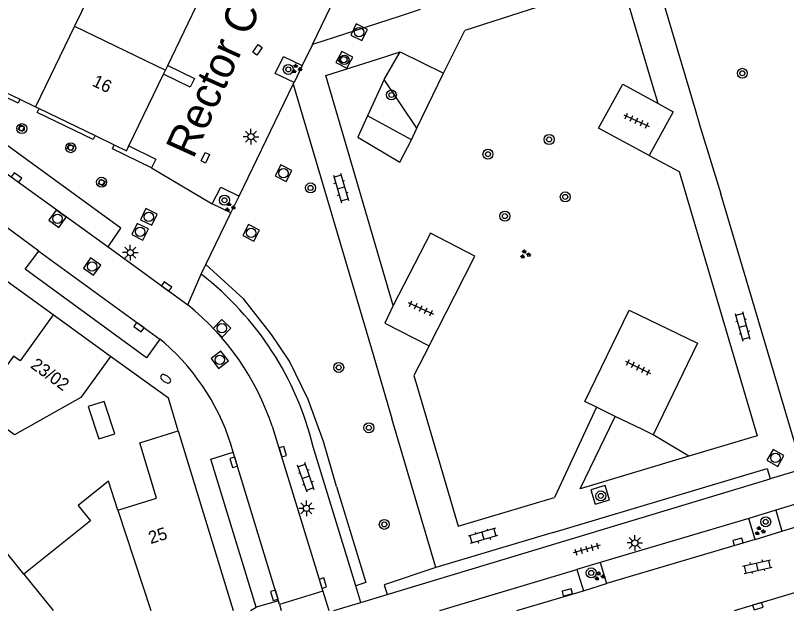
# Model space of a CAD drawing. Extents: x 132999 to 136000, y 398499 to 400501.
# Drawn here: x 134215 to 134276.8, y 398500 to 398547.7 of the extents above; entities that cross this region are included whole.
import ezdxf

# ---------------------------------------------------------------- set-up
doc = ezdxf.new("R2010")
doc.units = 0
for name, color, linetype in [('gg-afsc-muur', 7, 'Continuous'), ('gg-anno-huisnummerreeks BGT', 7, 'Continuous'), ('gg-anno-openbare ruimte label', 7, 'Continuous'), ('gg-bbg-gedigitaliseerde bebouwing', 7, 'Continuous'), ('gg-bbg-hoofdgebouw', 7, 'Continuous'), ('gg-bbg-luifel en loopbrug', 7, 'Continuous'), ('gg-bbg-tussenscheiding', 7, 'Continuous'), ('gg-knt-onverhard', 7, 'Continuous'), ('gg-knt-verharding', 7, 'Continuous'), ('gg-knt-verharding nz', 7, 'Continuous'), ('gt-grn-groengrens', 7, 'Continuous'), ('gt-grn-weggrens', 7, 'Continuous'), ('gt-symb-boom', 7, 'Continuous'), ('gt-symb-brandkraan', 7, 'Continuous'), ('gt-symb-groenvak', 7, 'Continuous'), ('gt-symb-klinker verharding', 7, 'Continuous'), ('gt-symb-kolk', 7, 'Continuous'), ('gt-symb-kolk center center', 7, 'Continuous'), ('gt-symb-lichtmast', 7, 'Continuous'), ('gt-symb-peilbuis', 7, 'Continuous'), ('gt-symb-rioolschacht', 7, 'Continuous'), ('gt-symb-tegel verharding', 7, 'Continuous')]:
    doc.layers.add(name, color=color, linetype=linetype)

# ---------------------------------------------------------------- blocks, each defined once
blk = doc.blocks.new('gt0-RS')
at = {"layer": 'gt-symb-rioolschacht'}
blk.add_lwpolyline([(-0.5, -0.5), (0.5, -0.5), (0.5, 0.5), (-0.5, 0.5)], close=True, dxfattribs=at)
blk.add_circle((0, 0), 0.375, dxfattribs=at)
blk = doc.blocks.new('gt0-KL1')
at = {"layer": 'gt-symb-klinker verharding'}
for p, q in [((-1.15, 0.3), (1.15, 0.3)), ((-1, -0.3), (-1, 0.3)), ((-0.5, 0.3), (-0.5, 0.45)), ((0, -0.3), (0, 0.3)), ((0.5, 0.3), (0.5, 0.45)), ((1, -0.3), (1, 0.3)), ((-1.15, -0.3), (1.15, -0.3)), ((-0.5, -0.45), (-0.5, -0.3)), ((0.5, -0.45), (0.5, -0.3))]:
    blk.add_line(p, q, dxfattribs=at)
blk = doc.blocks.new('gt0-KOLK')
at = {"layer": 'gt-symb-kolk'}
blk.add_lwpolyline([(0, 0), (0.375, 0), (0.375, 0.4), (-0.375, 0.4), (-0.375, 0), (0, 0)], dxfattribs=at)
blk = doc.blocks.new('gt0-GRVAK')
at = {"layer": 'gt-symb-groenvak'}
for p, q in [((-0.11, 0.189), (-0.228, 0.24)), ((-0.182, 0.153), (0.088, 0.153)), ((-0.091, 0.211), (-0.156, 0.322)), ((-0.047, 0.214), (-0.047, 0.393)), ((-0.004, 0.211), (0.061, 0.322)), ((0.015, 0.189), (0.133, 0.24)), ((0.262, -0.052), (0.197, 0.059)), ((0.305, -0.049), (0.305, 0.13)), ((0.349, -0.052), (0.414, 0.059)), ((-0.245, -0.228), (-0.363, -0.177)), ((-0.318, -0.264), (-0.047, -0.264)), ((-0.226, -0.206), (-0.291, -0.095)), ((-0.183, -0.203), (-0.183, -0.024)), ((-0.139, -0.206), (-0.074, -0.095)), ((-0.12, -0.228), (-0.002, -0.177)), ((0.243, -0.074), (0.125, -0.023)), ((0.17, -0.11), (0.441, -0.11)), ((0.368, -0.074), (0.486, -0.023))]:
    blk.add_line(p, q, dxfattribs=at)
blk = doc.blocks.new('gt0-BOOM')
at = {"layer": 'gt-symb-boom'}
for radius in [0.4, 0.2]:
    blk.add_circle((0, 0), radius, dxfattribs=at)
blk = doc.blocks.new('gt0-LMAST')
at = {"layer": 'gt-symb-lichtmast'}
for p, q in [((-0.005, 0.246), (-0.005, 0.621)), ((-0.182, 0.173), (-0.447, 0.438)), ((0.172, 0.173), (0.437, 0.438)), ((-0.255, -0.004), (-0.63, -0.004)), ((-0.182, -0.181), (-0.447, -0.446)), ((-0.005, -0.254), (-0.005, -0.629)), ((0.437, -0.446), (0.172, -0.181)), ((0.245, -0.004), (0.62, -0.004))]:
    blk.add_line(p, q, dxfattribs=at)
blk.add_circle((-0.005, -0.004), 0.25, dxfattribs=at)
blk = doc.blocks.new('gt0-TEG1')
at = {"layer": 'gt-symb-tegel verharding'}
for p, q in [((-1.125, 0), (1.125, 0)), ((-0.9, -0.25), (-0.9, 0.25)), ((-0.45, -0.25), (-0.45, 0.25)), ((0, -0.25), (0, 0.25)), ((0.45, -0.25), (0.45, 0.25)), ((0.9, -0.25), (0.9, 0.25))]:
    blk.add_line(p, q, dxfattribs=at)
blk = doc.blocks.new('gt0-PBUIS')
at = {"layer": 'gt-symb-peilbuis'}
blk.add_circle((0, 0), 0.25, dxfattribs=at)
for centre, start, end in [((-0.207, 0), 141.90727, 218.09273), ((0.207, 0), 321.90727, 38.09273)]:
    blk.add_arc(centre, 0.243, start, end, dxfattribs=at)
blk = doc.blocks.new('gt0-KOLKCC')
at = {"layer": 'gt-symb-kolk center center'}
blk.add_lwpolyline([(-0.375, 0.2), (0.375, 0.2), (0.375, -0.2), (-0.375, -0.2)], close=True, dxfattribs=at)
blk = doc.blocks.new('gt0-BR')
at = {"layer": 'gt-symb-brandkraan'}
for centre, radius, start, end in [((-0.244, 0), 0.206, 107.56694, 252.43307), ((0.599, -2.664), 3, 106.89205, 107.56694), ((0, -0.691), 0.938, 73.10799, 106.89205), ((-0.599, -2.664), 3, 72.43309, 73.10799), ((0.244, 0), 0.206, 287.56695, 72.43309), ((0.599, 2.664), 3, 252.43307, 253.10797), ((0, 0.691), 0.938, 253.10797, 286.89206), ((-0.599, 2.664), 3, 286.89206, 287.56695)]:
    blk.add_arc(centre, radius, start, end, dxfattribs=at)

msp = doc.modelspace()

# ---------------------------------------------------------------- linework, layer by layer
at = {"layer": 'gg-afsc-muur'}
for p, q in [((134203.806, 398546.55), (134215.321, 398540.986)), ((134215.321, 398540.986), (134216.574, 398540.38))]:
    msp.add_line(p, q, dxfattribs=at)
at = {"layer": 'gg-bbg-gedigitaliseerde bebouwing'}
for points in [[(134222.592, 398520.375), (134220.206, 398517.076), (134214.882, 398514.093), (134211.847, 398516.304)], [(134223.187, 398508.055), (134226.293, 398509.004), (134224.934, 398513.451), (134228.03, 398514.4)], [(134223.187, 398508.055), (134222.43, 398510.362), (134220.006, 398508.434), (134220.996, 398507.188), (134215.626, 398502.923)], [(134215.626, 398502.923), (134213.574, 398505.467), (134211.39, 398503.73), (134212.786, 398501.975)]]:
    msp.add_lwpolyline(points, dxfattribs=at)
at = {"layer": 'gg-bbg-hoofdgebouw'}
for p, q in [((134222.875, 398553.443), (134219.699, 398546.86)), ((134227.179, 398543.705), (134229.967, 398549.487)), ((134219.699, 398546.86), (134216.574, 398540.38)), ((134226.841, 398543.005), (134227, 398543.334)), ((134227, 398543.334), (134227.179, 398543.705)), ((134224.067, 398537.254), (134226.841, 398543.005)), ((134216.574, 398540.38), (134216.86, 398540.242)), ((134216.86, 398540.242), (134221.355, 398538.074)), ((134221.355, 398538.074), (134222.894, 398537.332)), ((134218, 398523.697), (134213.472, 398526.972)), ((134222.592, 398520.375), (134218, 398523.697)), ((134228.03, 398514.4), (134232.43, 398500))]:
    msp.add_line(p, q, dxfattribs=at)
msp.add_lwpolyline([(134222.894, 398537.332), (134223.876, 398536.858), (134224.067, 398537.254)], dxfattribs=at)
at = {"layer": 'gg-bbg-luifel en loopbrug'}
msp.add_lwpolyline([(134222.925, 398514.178), (134222.073, 398516.773), (134220.803, 398516.356), (134221.655, 398513.761), (134222.925, 398514.178)], dxfattribs=at)
at = {"layer": 'gg-bbg-tussenscheiding'}
for p, q in [((134219.699, 398546.86), (134227, 398543.334)), ((134223.187, 398508.055), (134225.822, 398500)), ((134215.626, 398502.923), (134217.98, 398500))]:
    msp.add_line(p, q, dxfattribs=at)
msp.add_lwpolyline([(134218, 398523.697), (134215.337, 398520.017), (134214.81, 398520.398), (134211.847, 398516.304)], dxfattribs=at)
at = {"layer": 'gg-knt-onverhard'}
msp.add_line((134240.736, 398509.936), (134239.682, 398513.561), dxfattribs=at)
at = {"layer": 'gg-knt-verharding'}
for p, q in [((134238.789, 398545.386), (134242.697, 398553.489)), ((134247.446, 398548.179), (134245.763, 398547.636)), ((134245.763, 398547.636), (134238.789, 398545.386)), ((134249.316, 398543.091), (134251.012, 398546.501)), ((134244.019, 398544.219), (134245.83, 398544.797)), ((134245.83, 398544.797), (134249.316, 398543.091)), ((134237.975, 398543.696), (134237.321, 398542.336)), ((134232.904, 398533.224), (134237.257, 398542.204)), ((134237.257, 398542.204), (134237.321, 398542.336)), ((134263.687, 398542.201), (134266.542, 398540.641)), ((134266.542, 398540.641), (134266.091, 398542.148)), ((134266.542, 398540.641), (134267.723, 398539.994)), ((134267.723, 398539.994), (134265.804, 398536.474)), ((134265.804, 398536.474), (134268.205, 398535.199)), ((134277.872, 398512.165), (134271.561, 398533.417)), ((134216.84, 398528.811), (134211.35, 398532.829)), ((134232.252, 398531.879), (134232.904, 398533.224)), ((134232.252, 398531.879), (134230.752, 398532.606)), ((134230.246, 398527.741), (134232.252, 398531.879)), ((134222.397, 398529.151), (134228.786, 398524.504)), ((134229.866, 398526.957), (134230.246, 398527.741)), ((134248.152, 398521.231), (134250.182, 398525.217)), ((134245.276, 398524.465), (134244.589, 398523.036)), ((134244.589, 398523.036), (134248.152, 398521.231)), ((134226.925, 398521.467), (134226.547, 398521.752)), ((134248.152, 398521.231), (134246.926, 398518.857)), ((134246.926, 398518.857), (134247.3, 398517.586)), ((134261.597, 398516.294), (134260.641, 398516.76)), ((134261.597, 398516.294), (134258.204, 398509.077)), ((134263.091, 398515.566), (134261.597, 398516.294)), ((134265.219, 398514.53), (134263.091, 398515.566)), ((134248.703, 398503.447), (134245.168, 398515.402)), ((134235.567, 398514.772), (134239.633, 398501.561)), ((134266.13, 398514.087), (134265.219, 398514.53)), ((134242.277, 398501.996), (134238.858, 398513.119)), ((134278.117, 398511.339), (134275.519, 398510.554)), ((134244.791, 398501.292), (134275.519, 398510.554)), ((134256.761, 398508.647), (134258.204, 398509.077)), ((134275.961, 398508.058), (134273.802, 398507.389)), ((134275.961, 398508.058), (134276.449, 398506.364)), ((134258.118, 398506.261), (134261.776, 398507.365)), ((134273.802, 398507.389), (134261.892, 398503.861)), ((134274.324, 398505.695), (134273.802, 398507.389)), ((134258.118, 398506.261), (134248.703, 398503.447)), ((134274.324, 398505.695), (134276.449, 398506.364)), ((134261.892, 398503.861), (134260.001, 398503.293)), ((134261.892, 398503.861), (134262.381, 398502.164)), ((134249.001, 398500), (134260.001, 398503.293)), ((134260.001, 398503.293), (134260.532, 398501.594)), ((134242.688, 398500.658), (134242.277, 398501.996)), ((134260.532, 398501.594), (134262.381, 398502.164)), ((134239.633, 398501.561), (134236.145, 398500.478)), ((134239.633, 398501.561), (134240.106, 398500)), ((134242.688, 398500.658), (134244.791, 398501.292)), ((134236.078, 398500.777), (134234.286, 398500.261)), ((134236.145, 398500.478), (134236.078, 398500.777)), ((134240.504, 398500), (134242.688, 398500.658)), ((134236.145, 398500.478), (134236.293, 398500))]:
    msp.add_line(p, q, dxfattribs=at)
for points in [[(134255.118, 398550.665), (134265.417, 398553.969), (134269.499, 398540.163)], [(134266.091, 398542.148), (134263.578, 398550.553), (134251.012, 398546.501)], [(134215.321, 398540.986), (134215.171, 398540.676), (134203.666, 398546.261), (134203.806, 398546.55)], [(134237.321, 398542.336), (134235.812, 398543.067), (134236.475, 398544.418), (134237.975, 398543.696)], [(134245.276, 398524.465), (134239.861, 398542.892), (134244.019, 398544.219)], [(134222.397, 398529.151), (134223.428, 398530.649), (134205.278, 398543.83), (134204.276, 398542.336)], [(134227.179, 398543.705), (134229.326, 398542.668), (134228.993, 398541.956), (134226.841, 398543.005)], [(134237.257, 398542.204), (134243.529, 398520.984), (134245.168, 398515.402)], [(134265.804, 398536.474), (134261.758, 398538.687), (134263.687, 398542.201)], [(134221.355, 398538.074), (134221.204, 398537.761), (134216.715, 398539.942), (134216.86, 398540.242)], [(134269.499, 398540.163), (134269.905, 398538.79), (134271.561, 398533.417)], [(134215.169, 398538.586), (134215.534, 398538.422), (134215.698, 398538.77), (134215.346, 398538.939), (134215.169, 398538.586)], [(134219.28, 398537.402), (134219.646, 398537.226), (134219.474, 398536.866), (134219.12, 398537.034), (134219.28, 398537.402)], [(134225.866, 398535.499), (134222.743, 398537.019), (134222.894, 398537.332)], [(134224.067, 398537.254), (134226.217, 398536.187), (134225.866, 398535.499)], [(134268.205, 398535.199), (134274.486, 398514.004), (134269.004, 398512.367)], [(134221.794, 398534.586), (134222.16, 398534.407), (134221.988, 398534.057), (134221.631, 398534.209), (134221.794, 398534.586)], [(134230.752, 398532.606), (134231.432, 398533.937), (134232.904, 398533.224)], [(134250.182, 398525.217), (134251.834, 398528.42), (134248.265, 398530.26), (134245.276, 398524.465)], [(134226.547, 398521.752), (134225.465, 398520.251), (134215.753, 398527.369), (134216.84, 398528.811)], [(134260.641, 398516.76), (134264.194, 398524.087), (134269.688, 398521.428), (134266.13, 398514.087)], [(134228.03, 398514.4), (134227.25, 398517.03), (134222.592, 398520.375)], [(134247.3, 398517.586), (134250.483, 398506.777), (134256.761, 398508.647)], [(134269.004, 398512.367), (134260.277, 398509.757), (134263.091, 398515.566)], [(134234.286, 398500.261), (134230.634, 398512.136), (134232.439, 398512.696)], [(134261.776, 398507.365), (134275.268, 398511.387), (134275.519, 398510.554)], [(134288.368, 398509.944), (134287.888, 398511.655), (134275.961, 398508.058)], [(134262.288, 398510.027), (134261.132, 398509.687), (134261.466, 398508.542), (134262.622, 398508.883), (134262.288, 398510.027)]]:
    msp.add_lwpolyline(points, dxfattribs=at)
for centre, radius, start, end in [((134214.653, 398507.231), 24.911, 13.67225, 52.35976), ((134215.585, 398508.078), 21.073, 18.52209, 51.21344), ((134214.853, 398507.759), 18.266, 15.68159, 48.63049)]:
    msp.add_arc(centre, radius, start, end, dxfattribs=at)
at = {"layer": 'gg-knt-verharding nz'}
for p, q in [((134216.84, 398528.811), (134226.547, 398521.752)), ((134236.078, 398500.777), (134232.439, 398512.696)), ((134276.449, 398506.364), (134288.368, 398509.944)), ((134274.324, 398505.695), (134262.381, 398502.164)), ((134272.653, 398500), (134281.336, 398502.59)), ((134255.195, 398500), (134260.532, 398501.594))]:
    msp.add_line(p, q, dxfattribs=at)
msp.add_lwpolyline([(134204.276, 398542.336), (134214.925, 398534.556), (134222.397, 398529.151)], dxfattribs=at)
at = {"layer": 'gt-grn-groengrens'}
for p, q in [((134244.554, 398542.565), (134245.83, 398544.797)), ((134247.167, 398538.662), (134249.316, 398543.091)), ((134244.554, 398542.565), (134243.211, 398539.673)), ((134247.167, 398538.662), (134244.554, 398542.565)), ((134246.737, 398537.738), (134243.211, 398539.673)), ((134246.737, 398537.738), (134247.167, 398538.662)), ((134269.004, 398512.367), (134266.13, 398514.087))]:
    msp.add_line(p, q, dxfattribs=at)
for points in [[(134243.211, 398539.673), (134242.428, 398537.947), (134245.812, 398535.937), (134246.737, 398537.738)], [(134239.682, 398513.561), (134238.448, 398516.934), (134236.939, 398519.983), (134235.518, 398522.144), (134233.299, 398524.957), (134230.246, 398527.741)], [(134240.736, 398509.936), (134243.078, 398502.242), (134242.277, 398501.996)], [(134248.703, 398503.447), (134244.56, 398502.059), (134244.791, 398501.292)]]:
    msp.add_lwpolyline(points, dxfattribs=at)
at = {"layer": 'gt-grn-weggrens'}
for p, q in [((134238.789, 398545.386), (134237.975, 398543.696)), ((134225.866, 398535.499), (134230.752, 398532.606)), ((134228.786, 398524.504), (134229.866, 398526.957)), ((134233.834, 398500), (134234.286, 398500.261))]:
    msp.add_line(p, q, dxfattribs=at)

# ---------------------------------------------------------------- block references
at = {"layer": 'gt-symb-boom'}
for p in [(134236.856, 398543.385), (134273.287, 398543.074), (134245.128, 398541.335), (134215.474, 398538.639), (134257.786, 398537.767), (134219.396, 398537.106), (134252.877, 398536.589), (134221.872, 398534.341), (134238.64, 398533.884), (134259.079, 398533.165), (134231.731, 398532.901), (134254.236, 398531.62), (134240.899, 398519.489), (134243.321, 398514.652), (134261.935, 398509.195), (134275.16, 398507.117), (134244.558, 398506.91), (134261.163, 398503.019)]:
    msp.add_blockref('gt0-BOOM', p, dxfattribs=at)
at = {"layer": 'gt-symb-brandkraan', "rotation": 145.38819363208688}
msp.add_blockref('gt0-BR', (134227.016, 398518.579), dxfattribs=at)
at = {"layer": 'gt-symb-groenvak'}
for p in [(134237.513, 398543.429), (134232.164, 398532.338), (134255.846, 398528.557), (134274.676, 398506.376), (134261.812, 398502.751)]:
    msp.add_blockref('gt0-GRVAK', p, dxfattribs=at)
at = {"layer": 'gt-symb-klinker verharding'}
for p, rotation in [((134241.085, 398533.885), -73.55871949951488), ((134273.329, 398522.77), 105.18978716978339), ((134238.266, 398510.674), 109.14137379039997), ((134252.464, 398505.985), -163.8657954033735), ((134274.495, 398503.511), 12.590950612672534)]:
    msp.add_blockref('gt0-KL1', p, dxfattribs=dict(at, rotation=rotation))
at = {"layer": 'gt-symb-kolk'}
for p, rotation in [((134214.925, 398534.556), -36.17064413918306), ((134226.971, 398525.82), -36.09056723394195), ((134224.989, 398522.88), 143.98947459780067), ((134236.222, 398512.68), -72.59811208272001), ((134232.664, 398511.948), 106.9847325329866), ((134273.001, 398505.324), 15.66210634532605), ((134239.44, 398502.138), -73.01526746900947), ((134235.926, 398501.276), 106.91321771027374), ((134259.284, 398501.264), 14.7727239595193), ((134274.471, 398500.541), -163.37760386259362)]:
    msp.add_blockref('gt0-KOLK', p, dxfattribs=dict(at, rotation=rotation))
at = {"layer": 'gt-symb-kolk center center'}
for p, rotation in [((134234.381, 398544.954), 55.3881936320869), ((134230.195, 398536.306), 63.94764904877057)]:
    msp.add_blockref('gt0-KOLKCC', p, dxfattribs=dict(at, rotation=rotation))
at = {"layer": 'gt-symb-lichtmast'}
for p in [(134233.865, 398537.996), (134224.184, 398528.703), (134238.317, 398508.192), (134264.666, 398505.427)]:
    msp.add_blockref('gt0-LMAST', p, dxfattribs=at)
at = {"layer": 'gt-symb-peilbuis'}
msp.add_blockref('gt0-PBUIS', (134241.313, 398544.158), dxfattribs=at)
at = {"layer": 'gt-symb-rioolschacht'}
for p, rotation in [((134242.532, 398546.366), -116.61629962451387), ((134241.343, 398544.153), -118.2309018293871), ((134236.464, 398535.059), -116.92362535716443), ((134225.664, 398531.558), -115.97571465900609), ((134218.336, 398531.415), 54.56219853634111), ((134224.963, 398530.365), 153.6399417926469), ((134233.876, 398530.279), 151.97468393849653), ((134221.113, 398527.582), 144.8953131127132), ((134231.533, 398522.636), 135.97239510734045), ((134231.36, 398520.102), 127.36253068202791), ((134275.944, 398512.238), 60.12717895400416)]:
    msp.add_blockref('gt0-RS', p, dxfattribs=dict(at, rotation=rotation))
at = {"layer": 'gt-symb-tegel verharding'}
for p, rotation in [((134264.799, 398539.267), -24.59100050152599), ((134247.491, 398524.236), -24.5910005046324), ((134264.919, 398519.507), -26.36005820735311), ((134260.791, 398504.936), -163.7397952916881)]:
    msp.add_blockref('gt0-TEG1', p, dxfattribs=dict(at, rotation=rotation))

# ---------------------------------------------------------------- texts
at = {"layer": 'gg-anno-huisnummerreeks BGT'}
for s, rotation, p in [('16', 334.3, (134221.045, 398542.109)), ('23/02', 324.1, (134216.097, 398519.521)), ('25', 17, (134225.807, 398505.327))]:
    msp.add_text(s, height=1, rotation=rotation, dxfattribs=at).set_placement(p)
at = {"layer": 'gg-anno-openbare ruimte label'}
msp.add_text('Rector Coppenserf', height=2.5, rotation=65.7, dxfattribs=at).set_placement((134229.228, 398536.144))

doc.saveas('drawing.dxf')
